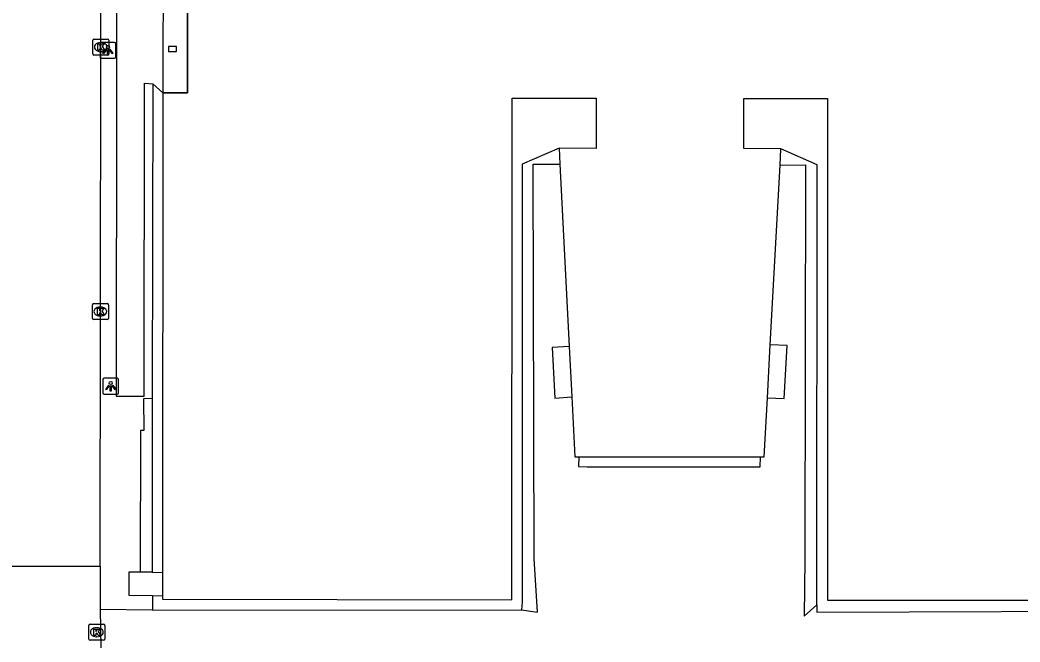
# Model space of a CAD drawing. Extents: x 161477 to 163040, y 383680 to 384868.
# Drawn here: x 161960.1 to 162022.7, y 384075.7 to 384114.7 of the extents above; entities that cross this region are included whole.
import ezdxf

# ---------------------------------------------------------------- set-up
doc = ezdxf.new("R2010")
doc.units = 0
for name, color, linetype in [('IMGEO_Groenvoorziening', 7, 'Continuous'), ('IMGEO_Haag', 7, 'Continuous'), ('IMGEO_Kolk', 7, 'Continuous'), ('IMGEO_Lichtpunt', 7, 'Continuous'), ('IMGEO_Pand', 7, 'Continuous'), ('IMGEO_Pand_overbouw', 7, 'Continuous'), ('IMGEO_Rijbaan_lokaal_open', 7, 'Continuous'), ('IMGEO_Voetpad_gesloten', 7, 'Continuous'), ('IMGEO_Voetpad_op_trap', 7, 'Continuous'), ('IMGEO_Voetpad_open', 7, 'Continuous')]:
    doc.layers.add(name, color=color, linetype=linetype)

msp = doc.modelspace()

# ---------------------------------------------------------------- linework, layer by layer
at = {"layer": 'IMGEO_Groenvoorziening'}
for points in [[(161994.438, 384094.232), (161993.375, 384094.171), (161993.539, 384091.001), (161994.602, 384091.081)], [(162006.843, 384091.017), (162007.904, 384090.965), (162008.082, 384094.277), (162007.025, 384094.326)], [(161995.034, 384087.314), (161995.023, 384086.706), (161995.56, 384086.705), (162006.388, 384086.702), (162006.41, 384087.311)], [(162009.933, 384078.061), (162009.929, 384077.606), (162033.04, 384077.69), (162033.081, 384078.607)], [(161968.355, 384077.734), (161991.462, 384077.744)]]:
    msp.add_lwpolyline(points, dxfattribs=at)
at = {"layer": 'IMGEO_Haag'}
for points in [[(161993.803, 384106.624), (161991.496, 384105.637), (161991.49, 384078.245), (161991.462, 384077.744)], [(162009.933, 384078.061), (162009.97, 384105.593), (162007.692, 384106.601)], [(161991.462, 384077.744), (161992.459, 384077.605), (161992.24, 384080.951), (161992.183, 384105.638), (161993.854, 384105.63)], [(162007.635, 384105.561), (162009.22, 384105.594), (162009.187, 384080.89), (162009.14, 384077.341), (162009.933, 384078.061)], [(161968.343, 384090.962), (161968.347, 384080.103)]]:
    msp.add_lwpolyline(points, dxfattribs=at)
at = {"layer": 'IMGEO_Kolk'}
for p, q in [((161964.618, 384112.534), (161964.618, 384113.386)), ((161964.693, 384113.46), (161965.545, 384113.46)), ((161965.106, 384113.24), (161965.131, 384113.24)), ((161965.619, 384113.386), (161965.619, 384112.534)), ((161965.129, 384112.68), (161965.104, 384112.68)), ((161965.545, 384112.46), (161964.693, 384112.46)), ((161964.594, 384095.986), (161964.594, 384096.838)), ((161964.669, 384096.912), (161965.521, 384096.912)), ((161965.082, 384096.692), (161965.107, 384096.692)), ((161965.595, 384096.838), (161965.595, 384095.986)), ((161965.521, 384095.912), (161964.669, 384095.912)), ((161965.105, 384096.132), (161965.08, 384096.132)), ((161964.371, 384075.922), (161964.371, 384076.774)), ((161964.446, 384076.848), (161965.298, 384076.848)), ((161964.859, 384076.628), (161964.884, 384076.628)), ((161965.372, 384076.774), (161965.372, 384075.922)), ((161965.298, 384075.848), (161964.446, 384075.848)), ((161964.882, 384076.068), (161964.857, 384076.068))]:
    msp.add_line(p, q, dxfattribs=at)
for points in [[(161964.618, 384112.534), (161964.618, 384113.386)], [(161964.693, 384113.46), (161965.545, 384113.46)], [(161965.619, 384113.386), (161965.619, 384112.534)], [(161964.939, 384113.16), (161965.062, 384113.16), (161965.062, 384113.009), (161965.192, 384113.16), (161965.356, 384113.16), (161965.21, 384113.009), (161965.363, 384112.76), (161965.211, 384112.76), (161965.126, 384112.924), (161965.062, 384112.857), (161965.062, 384112.76), (161964.939, 384112.76), (161964.939, 384113.16)], [(161965.545, 384112.46), (161964.693, 384112.46)], [(161964.594, 384095.986), (161964.594, 384096.838)], [(161964.669, 384096.912), (161965.521, 384096.912)], [(161964.915, 384096.612), (161965.038, 384096.612), (161965.038, 384096.461), (161965.168, 384096.612), (161965.332, 384096.612), (161965.186, 384096.461), (161965.339, 384096.212), (161965.187, 384096.212), (161965.102, 384096.376), (161965.038, 384096.309), (161965.038, 384096.212), (161964.915, 384096.212), (161964.915, 384096.612)], [(161965.595, 384096.838), (161965.595, 384095.986)], [(161965.521, 384095.912), (161964.669, 384095.912)], [(161964.371, 384075.922), (161964.371, 384076.774)], [(161964.446, 384076.848), (161965.298, 384076.848)], [(161964.692, 384076.548), (161964.815, 384076.548), (161964.815, 384076.397), (161964.945, 384076.548), (161965.109, 384076.548), (161964.963, 384076.397), (161965.116, 384076.148), (161964.964, 384076.148), (161964.879, 384076.312), (161964.815, 384076.245), (161964.815, 384076.148), (161964.692, 384076.148), (161964.692, 384076.548)], [(161965.372, 384076.774), (161965.372, 384075.922)], [(161965.298, 384075.848), (161964.446, 384075.848)]]:
    msp.add_lwpolyline(points, dxfattribs=at)
for centre, start, end in [((161964.695, 384113.384), 91.55205, 178.44795), ((161964.695, 384113.384), 91.55205, 178.44795), ((161965.543, 384113.384), 1.55205, 88.44795), ((161965.543, 384113.384), 1.55205, 88.44795), ((161964.695, 384112.536), 181.55205, 268.44795), ((161964.695, 384112.536), 181.55205, 268.44795), ((161965.543, 384112.536), 271.55205, 358.44795), ((161965.543, 384112.536), 271.55205, 358.44795), ((161964.671, 384096.836), 91.55205, 178.44795), ((161964.671, 384096.836), 91.55205, 178.44795), ((161965.519, 384096.836), 1.55205, 88.44795), ((161965.519, 384096.836), 1.55205, 88.44795), ((161964.671, 384095.988), 181.55205, 268.44795), ((161964.671, 384095.988), 181.55205, 268.44795), ((161965.519, 384095.988), 271.55205, 358.44795), ((161965.519, 384095.988), 271.55205, 358.44795), ((161964.448, 384076.772), 91.55205, 178.44795), ((161964.448, 384076.772), 91.55205, 178.44795), ((161965.296, 384076.772), 1.55205, 88.44795), ((161965.296, 384076.772), 1.55205, 88.44795), ((161964.448, 384075.924), 181.55205, 268.44795), ((161964.448, 384075.924), 181.55205, 268.44795), ((161965.296, 384075.924), 271.55205, 358.44795), ((161965.296, 384075.924), 271.55205, 358.44795)]:
    msp.add_arc(centre, 0.0765, start, end, dxfattribs=at)
for centre, major_axis, ratio, start_param, end_param in [((161965.105, 384112.96), (-0.387, 0.002), 0.722429, 4.712389, 7.853982), ((161965.13, 384112.96), (-0.39, 0.002), 0.717154, 1.570796, 4.712389), ((161965.081, 384096.412), (-0.387, 0.002), 0.722429, 4.712389, 7.853982), ((161965.106, 384096.412), (-0.39, 0.002), 0.717154, 1.570796, 4.712389), ((161964.858, 384076.348), (-0.387, 0.002), 0.722429, 4.712389, 7.853982), ((161964.883, 384076.348), (-0.39, 0.002), 0.717154, 1.570796, 4.712389)]:
    msp.add_ellipse(centre, major_axis=major_axis, ratio=ratio, start_param=start_param, end_param=end_param, dxfattribs=at)
at = {"layer": 'IMGEO_Lichtpunt'}
for p, q in [((161965.974, 384113.255), (161965.166, 384113.255)), ((161965.974, 384113.255), (161965.166, 384113.255)), ((161965.072, 384113.16), (161965.072, 384112.353)), ((161965.072, 384113.16), (161965.072, 384112.353)), ((161966.068, 384112.353), (161966.068, 384113.16)), ((161966.068, 384112.353), (161966.068, 384113.16)), ((161965.166, 384112.259), (161965.974, 384112.259)), ((161965.166, 384112.259), (161965.974, 384112.259)), ((161965.242, 384092.139), (161965.242, 384091.332)), ((161965.242, 384092.139), (161965.242, 384091.332)), ((161966.144, 384092.234), (161965.336, 384092.234)), ((161966.144, 384092.234), (161965.336, 384092.234)), ((161966.238, 384091.332), (161966.238, 384092.139)), ((161966.238, 384091.332), (161966.238, 384092.139)), ((161965.336, 384091.238), (161966.144, 384091.238)), ((161965.336, 384091.238), (161966.144, 384091.238))]:
    msp.add_line(p, q, dxfattribs=at)
for points in [[(161965.446, 384112.824), (161965.485, 384112.796), (161965.297, 384112.534), (161965.259, 384112.561), (161965.446, 384112.824)], [(161965.548, 384112.776), (161965.595, 384112.776), (161965.595, 384112.454), (161965.548, 384112.454), (161965.548, 384112.776)], [(161965.658, 384112.796), (161965.696, 384112.823), (161965.883, 384112.561), (161965.844, 384112.533), (161965.658, 384112.796)], [(161965.616, 384091.803), (161965.655, 384091.775), (161965.467, 384091.513), (161965.429, 384091.54), (161965.616, 384091.803)], [(161965.718, 384091.755), (161965.765, 384091.755), (161965.765, 384091.433), (161965.718, 384091.433), (161965.718, 384091.755)], [(161965.828, 384091.775), (161965.866, 384091.802), (161966.053, 384091.54), (161966.014, 384091.512), (161965.828, 384091.775)]]:
    msp.add_lwpolyline(points, dxfattribs=at)
for centre in [(161965.571, 384112.958), (161965.741, 384091.937)]:
    msp.add_circle(centre, 0.0994, dxfattribs=at)
for centre, start, end in [((161965.166, 384113.16), 90, 180), ((161965.166, 384113.16), 90, 180), ((161965.974, 384113.16), 0, 90), ((161965.974, 384113.16), 0, 90), ((161965.166, 384112.353), 180, 270), ((161965.166, 384112.353), 180, 270), ((161965.974, 384112.353), 270, 0), ((161965.974, 384112.353), 270, 360), ((161965.336, 384092.139), 90, 180), ((161965.336, 384092.139), 90, 180), ((161966.144, 384092.139), 0, 90), ((161966.144, 384092.139), 0, 90), ((161965.336, 384091.332), 180, 270), ((161965.336, 384091.332), 180, 270), ((161966.144, 384091.332), 270, 0), ((161966.144, 384091.332), 270, 360)]:
    msp.add_arc(centre, 0.0946, start, end, dxfattribs=at)
at = {"layer": 'IMGEO_Pand'}
for points in [[(161969.032, 384121.788), (161970.572, 384121.787), (161970.548, 384110.1), (161969.008, 384110.102)], [(161969.866, 384112.987), (161969.364, 384112.988), (161969.363, 384112.688), (161969.865, 384112.687), (161969.866, 384112.987)], [(161969.008, 384110.102), (161968.983, 384080.089)], [(161968.991, 384078.63), (161968.993, 384078.406), (161990.845, 384078.38), (161990.861, 384106.627), (161990.867, 384109.767), (161996.137, 384109.756), (161996.131, 384106.616), (161993.803, 384106.624)], [(162007.692, 384106.601), (162005.361, 384106.611), (162005.366, 384109.741), (162010.616, 384109.733), (162010.611, 384106.635), (162010.597, 384078.357), (162032.452, 384078.344), (162032.449, 384078.59)], [(161993.803, 384106.624), (161993.854, 384105.63)], [(162007.635, 384105.561), (162007.692, 384106.601)], [(161993.854, 384105.63), (161994.438, 384094.232)], [(162007.025, 384094.326), (162007.635, 384105.561)], [(161994.438, 384094.232), (161994.602, 384091.081)], [(162006.843, 384091.017), (162007.025, 384094.326)], [(161994.602, 384091.081), (161994.793, 384087.314), (161995.034, 384087.314)], [(162006.41, 384087.311), (162006.64, 384087.311), (162006.843, 384091.017)], [(161995.034, 384087.314), (162000, 384087.313), (162006.41, 384087.311)], [(161968.983, 384080.089), (161968.991, 384078.63)]]:
    msp.add_lwpolyline(points, dxfattribs=at)
at = {"layer": 'IMGEO_Pand_overbouw'}
msp.add_lwpolyline([(161969.032, 384121.788), (161969.026, 384119.003), (161969.008, 384110.102), (161970.548, 384110.1), (161970.572, 384121.787)], close=True, dxfattribs=at)
at = {"layer": 'IMGEO_Rijbaan_lokaal_open'}
for points in [[(161965.091, 384080.472), (161965.095, 384096.413), (161965.126, 384112.81), (161965.119, 384112.961), (161965.125, 384121.657), (161965.126, 384124.685), (161965.15, 384160.259), (161965.167, 384172.255)], [(161959.049, 384080.471), (161959.63, 384080.471), (161965.091, 384080.472)], [(161965.091, 384080.472), (161965.086, 384077.769)], [(161965.086, 384077.769), (161965.126, 384075.374)]]:
    msp.add_lwpolyline(points, dxfattribs=at)
at = {"layer": 'IMGEO_Voetpad_gesloten'}
for points in [[(161968.38, 384121.217), (161967.87, 384121.194), (161967.859, 384122.833), (161967.852, 384123.222), (161967.284, 384123.223), (161967.109, 384123.223), (161966.109, 384123.224), (161966.107, 384120.988), (161966.099, 384110.909), (161966.082, 384091.125), (161967.839, 384091.121), (161967.855, 384110.702), (161968.374, 384110.663)], [(161969.008, 384110.102), (161968.374, 384110.663)]]:
    msp.add_lwpolyline(points, dxfattribs=at)
at = {"layer": 'IMGEO_Voetpad_op_trap'}
for points in [[(161968.347, 384080.103), (161967.984, 384080.104), (161967.58, 384080.106)], [(161968.347, 384080.103), (161968.983, 384080.089)], [(161968.352, 384078.644), (161968.991, 384078.63)]]:
    msp.add_lwpolyline(points, dxfattribs=at)
at = {"layer": 'IMGEO_Voetpad_open'}
for points in [[(161968.374, 384110.663), (161968.343, 384090.962)], [(161968.343, 384090.962), (161967.794, 384090.951), (161967.811, 384088.978), (161967.601, 384088.968), (161967.58, 384080.106)], [(161967.58, 384080.106), (161966.88, 384080.108), (161966.868, 384078.658), (161968.352, 384078.644)], [(161968.352, 384078.644), (161968.355, 384077.734)], [(161968.355, 384077.734), (161965.086, 384077.769)]]:
    msp.add_lwpolyline(points, dxfattribs=at)

doc.saveas('drawing.dxf')
